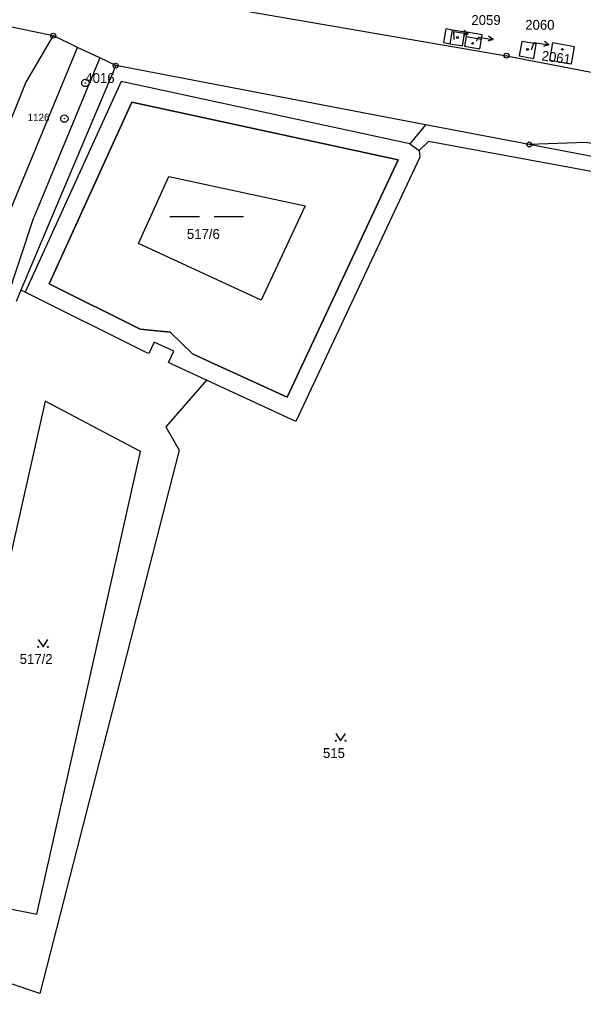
# Model space of a CAD drawing. Extents: x -555757 to -553364, y -1100723 to -1096439.
# Drawn here: x -554109.4 to -553994.7, y -1100317.7 to -1100119.7 of the extents above; entities that cross this region are included whole.
import ezdxf

# ---------------------------------------------------------------- set-up
doc = ezdxf.new("R2010")
doc.units = 0
for name, color, linetype in [('01_HLADINA', 7, 'Continuous'), ('BUDOVY', 7, 'Continuous'), ('C$SLO$PARCELY', 7, 'Continuous'), ('CISLO_PBPP', 7, 'Continuous'), ('HRANICE$PARCELY', 7, 'Continuous'), ('HRANICE$POROSTU', 7, 'Continuous'), ('PLOTY', 7, 'Continuous'), ('SLOUPY', 7, 'Continuous'), ('SLUCKOV$$C$RA', 7, 'Continuous'), ('STROMY', 7, 'Continuous'), ('VSTUP', 7, 'Continuous'), ('ZNA$KY$KULTUR', 7, 'Continuous')]:
    doc.layers.add(name, color=color, linetype=linetype)

# ---------------------------------------------------------------- blocks, each defined once
blk = doc.blocks.new('1$01')
at = {"layer": 'SLOUPY'}
for radius in [0.75, 0.032]:
    blk.add_circle((0, 0), radius, dxfattribs=at)
blk = doc.blocks.new('4$02')
at = {"layer": 'SLOUPY'}
blk.add_circle((0, 0), 0.175, dxfattribs=at)
blk = doc.blocks.new('1029')
at = {"layer": 'PLOTY'}
for p, q in [((0, 0), (2.964, -0.468)), ((2.964, -0.468), (2.052, 0.182)), ((2.964, -0.468), (1.897, -0.807))]:
    blk.add_line(p, q, dxfattribs=at)
blk = doc.blocks.new('3$14')
at = {"layer": 'ZNA$KY$KULTUR'}
blk.add_lwpolyline([(-1, 1.5), (0, 0), (1, 1.5)], dxfattribs=at)
for centre in [(-1, 0), (1, 0)]:
    blk.add_circle(centre, 0.1, dxfattribs=at)
blk = doc.blocks.new('8$03')
at = {"layer": 'ZNA$KY$KULTUR'}
for p, q in [((-7.489, 0), (-1.489, 0)), ((1.511, 0), (7.511, 0))]:
    blk.add_line(p, q, dxfattribs=at)
blk = doc.blocks.new('1$05')
at = {"layer": 'SLOUPY'}
for radius in [0.5, 0.032]:
    blk.add_circle((0, 0), radius, dxfattribs=at)

msp = doc.modelspace()

# ---------------------------------------------------------------- linework, layer by layer
at = {"layer": '01_HLADINA'}
for points in [[(-554069.8, -1100189.65), (-554074.21, -1100187.62), (-554078.78, -1100183.25), (-554078.78, -1100183.25), (-554084.87, -1100182.61), (-554103.39, -1100173.41), (-554086.58, -1100136.49), (-554032.35, -1100148.21), (-554054.97, -1100196.47), (-554069.8, -1100189.65)], [(-554069.8, -1100189.65), (-554054.97, -1100196.47), (-554032.35, -1100148.21), (-554086.58, -1100136.49), (-554103.39, -1100173.41), (-554084.87, -1100182.61), (-554078.78, -1100183.25), (-554074.21, -1100187.62), (-554069.8, -1100189.65), (-554069.8, -1100189.65), (-554069.8, -1100189.65)], [(-554060.23, -1100176.71), (-554085.21, -1100165.22), (-554079, -1100151.58), (-554051.26, -1100157.58), (-554060.23, -1100176.71)]]:
    msp.add_lwpolyline(points, dxfattribs=at)
msp.add_lwpolyline([(-554060.23, -1100176.71), (-554085.21, -1100165.22), (-554079, -1100151.58), (-554051.26, -1100157.58)], close=True, dxfattribs=at)
at = {"layer": 'HRANICE$PARCELY'}
for p, q in [((-554145.06, -1100113.95), (-554102.54, -1100122.95)), ((-554089.83, -1100129.04), (-554109.1, -1100174.72)), ((-554026.82, -1100141.05), (-554089.83, -1100129.04)), ((-554109.1, -1100174.72), (-554110.06, -1100176.99))]:
    msp.add_line(p, q, dxfattribs=at)
for points in [[(-554085.02, -1100114.21), (-554082.54, -1100114.55), (-554010.35, -1100127.02), (-553974.78, -1100133.9)], [(-554021.32, -1100121.83), (-554022.7, -1100121.59), (-554023.18, -1100124.36), (-554021.8, -1100124.59), (-554019.29, -1100125.03), (-554018.81, -1100122.26), (-554021.32, -1100121.83)], [(-554102.54, -1100122.95), (-554108.14, -1100132.42), (-554118.51, -1100158.1), (-554123.61, -1100179.4)], [(-554089.83, -1100129.04), (-554093.07, -1100127.49), (-554097.58, -1100125.33), (-554102.54, -1100122.95)], [(-554015.44, -1100123.64), (-554015.3, -1100122.8), (-554018.38, -1100122.27), (-554018.53, -1100123.11), (-554018.87, -1100125.11), (-554015.79, -1100125.64), (-554015.44, -1100123.64)], [(-554004.28, -1100124.63), (-554007.23, -1100124.12), (-554007.74, -1100127.05), (-554004.78, -1100127.56), (-554004.28, -1100124.63)], [(-554001.6, -1100127.92), (-553997.12, -1100128.7), (-553996.52, -1100125.19), (-554000.99, -1100124.41), (-554001.6, -1100127.92)], [(-554026.82, -1100141.05), (-554029.97, -1100144.94), (-554028.09, -1100146.32), (-554028, -1100147.66), (-554053.18, -1100201.37), (-554071.35, -1100193.01)], [(-553969.15, -1100149.45), (-553994.16, -1100144.65), (-554005.7, -1100145.07), (-554026.82, -1100141.05)], [(-554071.35, -1100193.01), (-554078.38, -1100189.77), (-554079.12, -1100189.43), (-554078.03, -1100187.07), (-554082.01, -1100185.24), (-554083.1, -1100187.6), (-554083.79, -1100187.28), (-554108.24, -1100175.13), (-554109.1, -1100174.72)], [(-554071.35, -1100193.01), (-554079.63, -1100202.52), (-554076.91, -1100207.22), (-554105.23, -1100317.71), (-554138.95, -1100306.38)], [(-554084.78, -1100207.52), (-554104.15, -1100197.26), (-554126.76, -1100297.45), (-554105.9, -1100301.59), (-554084.78, -1100207.52)]]:
    msp.add_lwpolyline(points, dxfattribs=at)
at = {"layer": 'PLOTY'}
for p, q in [((-554021.01, -1100123.73), (-554021.08, -1100122.11)), ((-554016.45, -1100124.07), (-554016.03, -1100123.24)), ((-554005.27, -1100125.74), (-554004.69, -1100124.35))]:
    msp.add_line(p, q, dxfattribs=at)
at = {"layer": 'SLUCKOV$$C$RA'}
for p, q in [((-554021.8, -1100124.59), (-554021.32, -1100121.83)), ((-554018.53, -1100123.11), (-554015.44, -1100123.64)), ((-554111.25, -1100158.36), (-554097.58, -1100125.33)), ((-554093.07, -1100127.49), (-554106.51, -1100159.95)), ((-554088.71, -1100132.24), (-554108.24, -1100175.13)), ((-554029.97, -1100144.94), (-554088.71, -1100132.24)), ((-554073.37, -1100139.22), (-554073.42, -1100139.33)), ((-554026.21, -1100144.48), (-554028.09, -1100146.32)), ((-553969.94, -1100154.83), (-554026.21, -1100144.48)), ((-553969.52, -1100151.97), (-554005.7, -1100145.07)), ((-554112.18, -1100177.14), (-554106.51, -1100159.95))]:
    msp.add_line(p, q, dxfattribs=at)

# ---------------------------------------------------------------- block references
at = {"layer": 'BUDOVY'}
for p in [(-554020.3, -1100123.32), (-554017.23, -1100124.51), (-554006.05, -1100125.75), (-553998.97, -1100125.74)]:
    msp.add_blockref('4$02', p, dxfattribs=at)
at = {"layer": 'HRANICE$POROSTU'}
msp.add_blockref('1$01', (-554096, -1100132.57), dxfattribs=at)
at = {"layer": 'PLOTY'}
for p in [(-554021.08, -1100122.11), (-554016.03, -1100123.24), (-554004.69, -1100124.35)]:
    msp.add_blockref('1029', p, dxfattribs=at)
at = {"layer": 'VSTUP'}
for name, p in [('1$05', (-554102.54, -1100122.95)), ('1$05', (-554010.35, -1100127.02)), ('1$05', (-554089.83, -1100129.04)), ('1$01', (-554100.27, -1100139.82)), ('1$05', (-554005.7, -1100145.07))]:
    msp.add_blockref(name, p, dxfattribs=at)
at = {"layer": 'ZNA$KY$KULTUR'}
for name, p in [('8$03', (-554071.32, -1100159.72)), ('3$14', (-554104.61, -1100247.24)), ('3$14', (-554044.08, -1100266.32))]:
    msp.add_blockref(name, p, dxfattribs=at)

# ---------------------------------------------------------------- texts
at = {"layer": 'C$SLO$PARCELY'}
for s, p in [('2059', (-554017.48, -1100120.77)), ('2060', (-554006.52, -1100121.75)), ('517/6', (-554075.35, -1100164.28)), ('517/2', (-554109.36, -1100250.69)), ('515', (-554047.67, -1100269.81))]:
    msp.add_text(s, height=2, dxfattribs=at).set_placement(p)
msp.add_text('2061', height=2, rotation=352, dxfattribs=at).set_placement((-554003.29, -1100127.96))
at = {"layer": 'CISLO_PBPP'}
msp.add_text('4016', height=2, dxfattribs=at).set_placement((-554096, -1100132.57))
at = {"layer": 'STROMY'}
msp.add_text('238.68', height=0.1, dxfattribs=at).set_placement((-554096.28, -1100132.62))
at = {"layer": 'VSTUP'}
msp.add_text('1126', height=1.5, dxfattribs=at).set_placement((-554107.75, -1100140.32))

doc.saveas('drawing.dxf')
